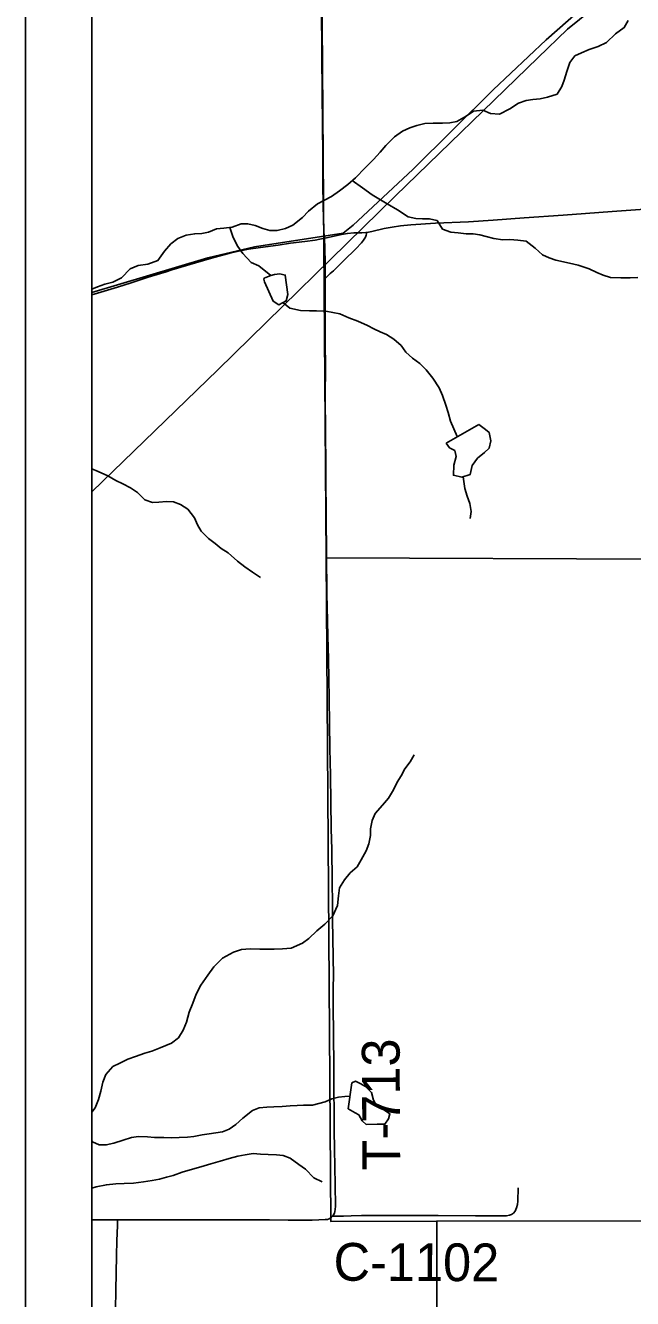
# Model space of a CAD drawing. Extents: x 0 to 34, y 0 to 22.
# Drawn here: x 9.008 to 9.921, y 13.199 to 15.114 of the extents above; entities that cross this region are included whole.
import ezdxf

# ---------------------------------------------------------------- set-up
doc = ezdxf.new("R2010")
doc.units = 0
for name, color, linetype in [('GM_X_County_Road', 7, 'Continuous'), ('GM_X_County_Road_Text', 7, 'Continuous'), ('GM_X_Minor_Lake', 7, 'Continuous'), ('GM_X_Minor_River', 7, 'Continuous'), ('GM_X_Rail_Line', 7, 'Continuous'), ('GM_X_Section', 7, 'Continuous'), ('GM_X_State_Route', 7, 'Continuous'), ('GM_X_Township_Road', 7, 'Continuous'), ('GM_X_Township_Road_Text', 7, 'Continuous'), ('SH_Data', 7, 'Continuous')]:
    doc.layers.add(name, color=color, linetype=linetype)

msp = doc.modelspace()

# ---------------------------------------------------------------- linework, layer by layer
at = {"layer": 'GM_X_County_Road'}
msp.add_lwpolyline([(9.4699, 13.3233), (9.4761, 13.3231), (9.4863, 13.3232), (9.498, 13.3236), (9.5132, 13.3241), (9.5443, 13.3241), (9.5817, 13.3242), (9.6285, 13.3239), (9.6847, 13.3237), (9.7253, 13.3237), (9.7312, 13.3237), (9.7357, 13.3245), (9.7391, 13.3259), (9.7417, 13.3278), (9.7443, 13.3309), (9.7466, 13.3357), (9.7478, 13.3405), (9.7485, 13.3455), (9.7491, 13.3659)], dxfattribs=at)
at = {"layer": 'GM_X_Minor_Lake'}
for points in [[(9.377, 14.7381), (9.3696, 14.7354), (9.3675, 14.7345), (9.3665, 14.7329), (9.3676, 14.7289)], [(9.3676, 14.7289), (9.3807, 14.6994), (9.3888, 14.6941), (9.4001, 14.6999), (9.4027, 14.7098), (9.3987, 14.7387), (9.3907, 14.7405), (9.3823, 14.7397), (9.377, 14.7381)], [(9.6405, 14.4861), (9.6455, 14.479), (9.6535, 14.4748), (9.6558, 14.4661), (9.6521, 14.4528), (9.6515, 14.4376), (9.6644, 14.4346), (9.6769, 14.4389), (9.6799, 14.4526), (9.6878, 14.4633), (9.6983, 14.4721), (9.7051, 14.4783), (9.7081, 14.4893), (9.7053, 14.5022), (9.6999, 14.5067), (9.6896, 14.5143)], [(9.6896, 14.5143), (9.6405, 14.4861)], [(9.4933, 13.4845), (9.504, 13.4785), (9.5094, 13.4755), (9.5144, 13.4664), (9.5201, 13.4611), (9.5368, 13.4616), (9.5486, 13.4613), (9.5539, 13.4697), (9.5561, 13.4773), (9.5351, 13.4912), (9.5312, 13.4977), (9.5285, 13.5094), (9.5193, 13.5181), (9.5113, 13.5226), (9.5044, 13.526), (9.4987, 13.5237)], [(9.4987, 13.5237), (9.4933, 13.4845)]]:
    msp.add_lwpolyline(points, dxfattribs=at)
at = {"layer": 'GM_X_Minor_River'}
for points in [[(9.3867, 14.8059), (9.3992, 14.809), (9.4098, 14.814), (9.4245, 14.8255), (9.4336, 14.8351), (9.4472, 14.8462), (9.4684, 14.857), (9.4804, 14.8655), (9.4929, 14.8751), (9.5042, 14.885), (9.5189, 14.9003), (9.5313, 14.9126), (9.5415, 14.9237), (9.5498, 14.9336), (9.563, 14.947), (9.5751, 14.9551), (9.586, 14.9601), (9.5963, 14.964), (9.6084, 14.9668), (9.6209, 14.9672), (9.6354, 14.9673), (9.646, 14.9678), (9.6566, 14.9698), (9.671, 14.9779), (9.6816, 14.9856), (9.696, 14.9868), (9.7074, 14.9819), (9.7211, 14.9809), (9.7366, 14.989), (9.7495, 14.9975), (9.7612, 15.0013), (9.7711, 15.0029), (9.7821, 15.0042), (9.7931, 15.0065), (9.8075, 15.0108), (9.8146, 15.0223), (9.8179, 15.0322), (9.822, 15.0451), (9.8268, 15.0585), (9.8344, 15.0684), (9.8442, 15.0734), (9.8556, 15.0784), (9.8692, 15.0827), (9.8817, 15.0889), (9.8956, 15.1019), (9.9085, 15.1111), (9.9145, 15.1218)], [(9.4995, 14.8809), (9.515, 14.8699), (9.5295, 14.8597), (9.5394, 14.8534), (9.552, 14.8458), (9.5677, 14.8368), (9.5837, 14.8263), (9.5951, 14.8237), (9.605, 14.8234), (9.6153, 14.8235), (9.6271, 14.8209), (9.6352, 14.8081), (9.6477, 14.8032), (9.6588, 14.8022), (9.6705, 14.8011), (9.6812, 14.8008), (9.6911, 14.7994), (9.701, 14.7968), (9.7124, 14.7938), (9.7257, 14.792), (9.7363, 14.7921), (9.7485, 14.7914), (9.7611, 14.7896), (9.7744, 14.7795), (9.7855, 14.7693), (9.7954, 14.7648), (9.8057, 14.7611), (9.8263, 14.7567), (9.8392, 14.7537), (9.856, 14.7481), (9.8671, 14.7425), (9.877, 14.7388), (9.888, 14.7351), (9.9032, 14.7348), (9.9176, 14.7349), (9.929, 14.7354)], [(9.1079, 14.7178), (9.1162, 14.721), (9.1275, 14.7252), (9.1393, 14.7284), (9.1525, 14.7349), (9.1653, 14.748), (9.1774, 14.7534), (9.1919, 14.7554), (9.207, 14.7608), (9.2172, 14.7746), (9.2266, 14.7857), (9.2371, 14.7937), (9.2496, 14.7988), (9.2625, 14.8011), (9.2732, 14.8016), (9.2834, 14.8032), (9.2951, 14.8082), (9.3065, 14.8094), (9.319, 14.8111), (9.3323, 14.8157), (9.3422, 14.8158), (9.3536, 14.8132), (9.365, 14.8087), (9.3753, 14.8058), (9.3867, 14.8059)], [(9.3155, 14.8106), (9.3203, 14.7955), (9.3273, 14.7818), (9.3349, 14.7713), (9.3476, 14.758), (9.3587, 14.7528), (9.377, 14.7381)], [(9.3952, 14.6974), (9.4055, 14.6893), (9.4215, 14.6856), (9.4352, 14.6849), (9.4458, 14.685), (9.4599, 14.6844), (9.4702, 14.6825), (9.4808, 14.6803), (9.4942, 14.6747), (9.5079, 14.6695), (9.5224, 14.6628), (9.5319, 14.6579), (9.5414, 14.6534), (9.551, 14.6493), (9.5621, 14.6426), (9.5728, 14.6331), (9.5801, 14.6229), (9.59, 14.6139), (9.6011, 14.6056), (9.6107, 14.5965), (9.6207, 14.5837), (9.6299, 14.5693), (9.6353, 14.5576), (9.6404, 14.5432), (9.6439, 14.5322), (9.647, 14.5193), (9.6574, 14.4958)], [(9.1079, 14.4476), (9.1173, 14.4435), (9.1318, 14.4368), (9.1436, 14.4296), (9.1543, 14.4248), (9.1658, 14.4188), (9.1765, 14.4116), (9.1876, 14.4007), (9.199, 14.3966), (9.2085, 14.397), (9.2199, 14.3982), (9.2305, 14.3976), (9.2412, 14.3935), (9.2519, 14.3867), (9.2619, 14.3738), (9.2669, 14.3632), (9.2723, 14.3534), (9.2834, 14.3428), (9.293, 14.3349), (9.3025, 14.3274), (9.3128, 14.321), (9.3266, 14.3086), (9.3381, 14.2999), (9.3492, 14.292), (9.3614, 14.2841)], [(9.6663, 14.4352), (9.6688, 14.4179), (9.6723, 14.4062), (9.6762, 14.3952), (9.6782, 14.383), (9.6767, 14.3724)], [(9.1079, 13.4798), (9.1127, 13.4862), (9.1179, 13.4984), (9.1212, 13.511), (9.1241, 13.5247), (9.129, 13.5365), (9.1395, 13.5484), (9.1497, 13.5534), (9.1618, 13.5592), (9.1736, 13.5634), (9.1872, 13.5681), (9.1982, 13.5716), (9.2107, 13.5763), (9.2277, 13.5832), (9.2379, 13.5913), (9.2451, 13.6028), (9.2499, 13.615), (9.2543, 13.6302), (9.2595, 13.6435), (9.2647, 13.6573), (9.2718, 13.6706), (9.282, 13.6859), (9.291, 13.6981), (9.3042, 13.7115), (9.3208, 13.7204), (9.3326, 13.7243), (9.3459, 13.7255), (9.3603, 13.7249), (9.3721, 13.7246), (9.382, 13.7247), (9.3945, 13.7251), (9.4074, 13.7264), (9.4244, 13.7337), (9.4342, 13.741), (9.4459, 13.7525), (9.4584, 13.7625), (9.4701, 13.7751), (9.4771, 13.7904), (9.4785, 13.8048), (9.48, 13.817), (9.4878, 13.8292), (9.4961, 13.8396), (9.5067, 13.8484), (9.513, 13.8594), (9.5205, 13.8728), (9.5246, 13.8831), (9.5268, 13.896), (9.5271, 13.9059), (9.5293, 13.9185), (9.5341, 13.9288), (9.545, 13.9414), (9.5537, 13.9521), (9.5616, 13.9644), (9.5668, 13.9762), (9.5728, 13.9857), (9.5784, 13.996), (9.5867, 14.0064), (9.5927, 14.017)], [(9.1079, 13.4363), (9.1089, 13.4348), (9.1188, 13.4304), (9.1295, 13.4304), (9.1408, 13.4328), (9.1549, 13.4375), (9.1674, 13.4417), (9.178, 13.443), (9.1917, 13.4423), (9.2019, 13.4416), (9.216, 13.4413), (9.2274, 13.441), (9.2392, 13.4415), (9.2517, 13.442), (9.2612, 13.4432), (9.2737, 13.4456), (9.284, 13.4472), (9.2942, 13.4484), (9.3041, 13.45), (9.3143, 13.4539), (9.3245, 13.4608), (9.3347, 13.4704), (9.3494, 13.4819), (9.3596, 13.4861), (9.371, 13.487), (9.3816, 13.4874), (9.3938, 13.4879), (9.4059, 13.4891), (9.4166, 13.4896), (9.4261, 13.49), (9.4394, 13.4901), (9.4492, 13.4925), (9.4587, 13.4952), (9.4689, 13.4999), (9.4788, 13.5022), (9.4883, 13.503), (9.496, 13.5036)], [(9.1079, 13.3652), (9.114, 13.3672), (9.1296, 13.3704), (9.1436, 13.372), (9.1565, 13.3721), (9.1706, 13.3726), (9.1854, 13.375), (9.1987, 13.377), (9.2093, 13.3789), (9.2199, 13.3817), (9.2301, 13.3844), (9.2438, 13.3891), (9.2593, 13.3938), (9.2718, 13.3973), (9.2866, 13.402), (9.3006, 13.4059), (9.3143, 13.4098), (9.3272, 13.4133), (9.3385, 13.4156), (9.3503, 13.4172), (9.3613, 13.4162), (9.3727, 13.4159), (9.3853, 13.4152), (9.3955, 13.4145), (9.4062, 13.4104), (9.4192, 13.401), (9.4291, 13.3939), (9.4418, 13.381), (9.454, 13.3747)]]:
    msp.add_lwpolyline(points, dxfattribs=at)
at = {"layer": 'GM_X_Rail_Line'}
for points in [[(9.1079, 14.413), (9.2973, 14.5961), (9.5644, 14.8578), (9.7786, 15.0658), (9.823, 15.109), (9.8747, 15.1505), (9.9304, 15.1927), (10.022, 15.2605), (10.3654, 15.5207), (10.4489, 15.5833), (10.6909, 15.7658), (10.889, 15.9146), (10.9722, 15.9775)], [(9.1079, 14.7124), (9.2824, 14.765), (9.3525, 14.7814), (9.4859, 14.8018), (9.5009, 14.8138), (9.5906, 14.8977), (9.7114, 15.0175), (9.7909, 15.0927), (9.853, 15.1475), (9.9247, 15.2032), (10.0964, 15.3327), (10.1604, 15.3803), (10.3422, 15.5199), (10.606, 15.7134), (10.7306, 15.8075), (10.8887, 15.9253), (10.9587, 15.9775)]]:
    msp.add_lwpolyline(points, dxfattribs=at)
at = {"layer": 'GM_X_Section'}
for points in [[(10.451, 15.3094), (10.464, 14.3093), (9.46, 14.3133), (9.4526, 15.3199)], [(9.46, 14.3133), (10.464, 14.3093), (10.4845, 13.3164), (9.6265, 13.3157), (9.4674, 13.315)], [(10.6414, 13.315), (10.6374, 12.2875), (9.6282, 12.3011), (9.6265, 13.3157), (10.4845, 13.3164)]]:
    msp.add_lwpolyline(points, close=True, dxfattribs=at)
at = {"layer": 'GM_X_State_Route'}
msp.add_lwpolyline([(9.9397, 14.8378), (9.8901, 14.8345), (9.85, 14.8315), (9.8166, 14.8289), (9.7578, 14.8249), (9.7113, 14.8215), (9.6742, 14.819), (9.6246, 14.8167), (9.5873, 14.8143), (9.5718, 14.8129), (9.5595, 14.8111), (9.5472, 14.8087), (9.5291, 14.8044), (9.5213, 14.8031), (9.52, 14.8028), (9.514, 14.8022), (9.5078, 14.8023), (9.5016, 14.8022), (9.4922, 14.8014), (9.483, 14.7998), (9.4587, 14.7945), (9.4576, 14.7943), (9.4435, 14.7915), (9.4282, 14.7892), (9.4066, 14.7867), (9.3879, 14.784), (9.3615, 14.7803), (9.3435, 14.7777), (9.331, 14.7754), (9.3173, 14.7721), (9.2877, 14.7643), (9.2638, 14.7574), (9.2282, 14.7466), (9.2194, 14.7438), (9.1927, 14.7358), (9.167, 14.7271), (9.1461, 14.7207), (9.1164, 14.7115), (9.1079, 14.709)], dxfattribs=at)
at = {"layer": 'GM_X_Township_Road'}
for points in [[(9.4576, 14.7943), (9.457, 14.7988), (9.4567, 14.8035), (9.4556, 14.8439), (9.4551, 14.875), (9.455, 14.9029), (9.455, 14.9278), (9.4546, 14.9557), (9.454, 15.021), (9.4536, 15.0614), (9.4535, 15.0894), (9.4532, 15.1236), (9.4531, 15.1329)], [(9.4585, 14.7336), (9.4585, 14.7571), (9.4582, 14.7789), (9.4576, 14.7943)], [(9.4585, 14.7336), (9.4662, 14.741), (9.471, 14.7454), (9.4867, 14.7608), (9.5047, 14.7784), (9.5134, 14.7874), (9.5164, 14.7911), (9.5185, 14.7942), (9.5193, 14.796), (9.5201, 14.7987), (9.5213, 14.8031)], [(9.4712, 13.6066), (9.4709, 13.6292), (9.4706, 13.6665), (9.471, 13.6852), (9.4699, 13.7691), (9.4698, 13.7908), (9.4694, 13.8281), (9.4686, 13.8747), (9.4679, 13.9057), (9.4665, 13.9865), (9.4657, 14.0269), (9.4652, 14.0642), (9.4648, 14.1015), (9.4642, 14.1326), (9.4637, 14.1606), (9.4632, 14.1792), (9.4628, 14.1947), (9.4622, 14.2196), (9.4618, 14.2383), (9.4614, 14.26), (9.4606, 14.3187), (9.4596, 14.4339), (9.4595, 14.4526), (9.4591, 14.5023), (9.4588, 14.5551), (9.4592, 14.6017), (9.4589, 14.6359), (9.4587, 14.6639), (9.4585, 14.7043), (9.4585, 14.7336)], [(9.4699, 13.3233), (9.4712, 13.3254), (9.4725, 13.3276), (9.4731, 13.3301), (9.4737, 13.3334), (9.474, 13.3381), (9.4736, 13.3704), (9.4727, 13.4243), (9.4724, 13.4521), (9.4724, 13.4716), (9.4719, 13.5199), (9.4716, 13.5564), (9.4714, 13.5888), (9.4712, 13.6066)], [(9.1079, 13.3177), (9.1142, 13.3177), (9.1464, 13.3177)], [(9.1432, 13.1834), (9.1437, 13.2113), (9.1447, 13.264), (9.1454, 13.2861), (9.1462, 13.309), (9.1464, 13.3177)], [(9.1464, 13.3177), (9.1483, 13.3177), (9.1887, 13.3175), (9.2104, 13.3175), (9.2166, 13.3175), (9.2477, 13.3174), (9.2942, 13.3174), (9.3284, 13.3175), (9.375, 13.3175), (9.4029, 13.3173), (9.4393, 13.3173), (9.4494, 13.3174), (9.4588, 13.3179)], [(9.4588, 13.3179), (9.4623, 13.3182), (9.4646, 13.319), (9.4664, 13.3201), (9.4683, 13.3217), (9.4699, 13.3233)]]:
    msp.add_lwpolyline(points, dxfattribs=at)
at = {"layer": 'SH_Data'}
for p, q in [((9.0079, 16.0775), (9.0079, 9.0775)), ((9.1079, 15.9775), (9.1079, 9.1775))]:
    msp.add_line(p, q, dxfattribs=at)

# ---------------------------------------------------------------- texts
at = {"layer": 'GM_X_County_Road_Text'}
msp.add_text('C-1102', height=0.05682, rotation=359.7667, dxfattribs=at).set_placement((9.4712, 13.2261))
at = {"layer": 'GM_X_Township_Road_Text'}
msp.add_text('T-713', height=0.05682, rotation=90.2825, dxfattribs=at).set_placement((9.5716, 13.392))

doc.saveas('drawing.dxf')
